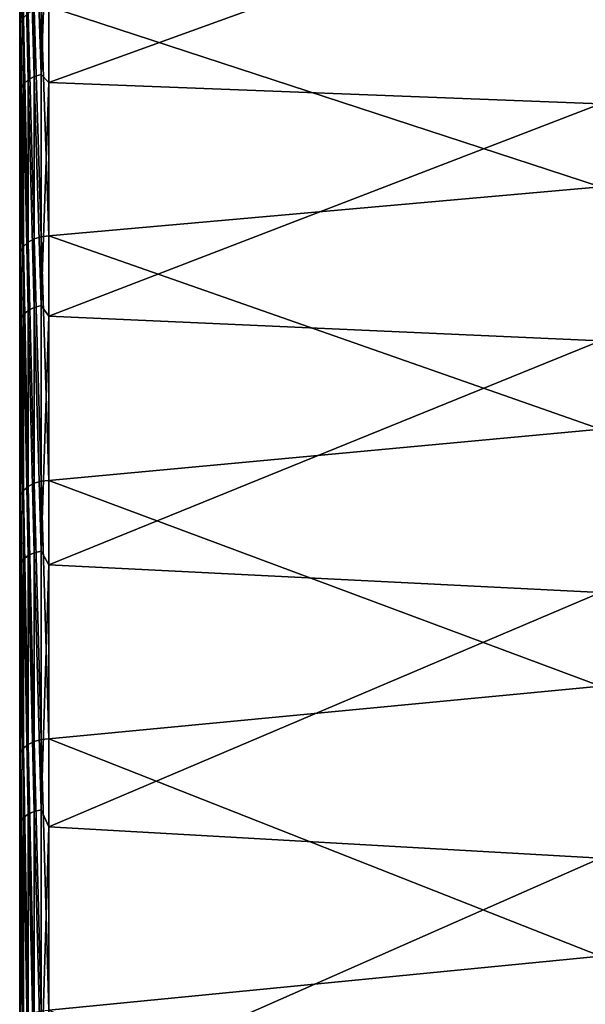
# Model space of a CAD drawing. Header units: metres. Extents: x 59 to 135, y -85 to 115.
# Tile 253 of 290: x 59 to 69, y 45 to 62. Entities that reach past the tile are written whole.
import ezdxf

# ---------------------------------------------------------------- set-up
doc = ezdxf.new("R2010")
doc.units = ezdxf.units.M
doc.layers.add('solid_20_404_502_XXX', color=7, linetype='CONTINUOUS')

msp = doc.modelspace()

# ---------------------------------------------------------------- linework, layer by layer
at = {"layer": 'solid_20_404_502_XXX'}
for points in [[(59, -84.156242, 7.616004), (59, 84.286781, 6), (59, 83.663437, 6)], [(59, -84.156242, 7.616004), (59, 83.689125, 11.679234), (59, 84.286781, 6)], [(59, -84.409424, -3.91487), (59, 83.854424, -2.00152), (59, 83.663437, -6)], [(59, -84.156242, 7.616004), (59, 83.663437, 6), (59, 83.854424, 2.00152)], [(59, -84.47979, 1.854876), (59, 83.854424, 2.00152), (59, 83.854424, -2.00152)], [(59, -84.409424, -3.91487), (59, -84.47979, 1.854876), (59, 83.854424, -2.00152)], [(59, -84.47979, 1.854876), (59, -84.156242, 7.616004), (59, 83.854424, 2.00152)], [(59, 83.761658, -11.147238), (59, -83.945496, -9.666027), (59, 83.663437, -6)], [(59, 83.761658, -11.147238), (59, -83.090202, -15.371926), (59, -83.945496, -9.666027)], [(59, 83.761658, -11.147238), (59, 82.92157, -16.257021), (59, -83.090202, -15.371926)], [(59, -83.440323, 13.341345), (59, 82.708145, 17.310068), (59, 83.689125, 11.679234)], [(59, -84.156242, 7.616004), (59, -83.440323, 13.341345), (59, 83.689125, 11.679234)], [(59, -83.945496, -9.666027), (59, -84.409424, -3.91487), (59, 83.663437, -6)], [(59, 82.92157, -16.257021), (59, -81.84742, -21.006577), (59, -83.090202, -15.371926)], [(59, 82.92157, -16.257021), (59, 81.770096, -21.305588), (59, -81.84742, -21.006577)], [(59, -82.335411, 19.004166), (59, 81.348839, 22.861376), (59, 82.708145, 17.310068)], [(59, -83.440323, 13.341345), (59, -82.335411, 19.004166), (59, 82.708145, 17.310068)], [(59, 81.770096, -21.305588), (59, 80.311546, -26.27416), (59, -81.84742, -21.006577)], [(59, -80.846519, 24.578777), (59, 79.617401, 28.308084), (59, 81.348839, 22.861376)], [(59, -82.335411, 19.004166), (59, -80.846519, 24.578777), (59, 81.348839, 22.861376)], [(59, 80.311546, -26.27416), (59, -80.222954, -26.543423), (59, -81.84742, -21.006577)], [(59, 80.311546, -26.27416), (59, 78.551414, -31.144053), (59, -80.222954, -26.543423)], [(59, -78.980637, 30.038904), (59, 77.521919, 33.624859), (59, 79.617401, 28.308084)], [(59, -80.846519, 24.578777), (59, -78.980637, 30.038904), (59, 79.617401, 28.308084)], [(59, 78.551414, -31.144053), (59, -78.22448, -31.95636), (59, -80.222954, -26.543423)], [(59, 78.551414, -31.144053), (59, 76.496223, -35.897137), (59, -78.22448, -31.95636)], [(59, -76.746338, 35.359219), (59, 75.071724, 38.788055), (59, 77.521919, 33.624859)], [(59, -78.980637, 30.038904), (59, -76.746338, 35.359219), (59, 77.521919, 33.624859)], [(59, 76.496223, -35.897137), (59, -75.861443, -37.219902), (59, -78.22448, -31.95636)], [(59, 76.496223, -35.897137), (59, 74.155876, -40.511539), (59, -75.861443, -37.219902)], [(59, -74.155876, 40.511539), (59, 72.277977, 43.774075), (59, 75.071724, 38.788055)], [(59, -76.746338, 35.359219), (59, -74.155876, 40.511539), (59, 75.071724, 38.788055)], [(59, 74.155876, -40.511539), (59, -73.144615, -42.310078), (59, -75.861443, -37.219902)], [(59, 74.155876, -40.511539), (59, 71.219978, -45.475151), (59, -73.144615, -42.310078)], [(59, -71.250259, 45.427689), (59, 69.153564, 48.559875), (59, 72.277977, 43.774075)], [(59, -74.155876, 40.511539), (59, -71.250259, 45.427689), (59, 72.277977, 43.774075)], [(59, 71.219978, -45.475151), (59, -70.086571, -47.203266), (59, -73.144615, -42.310078)], [(59, 71.219978, -45.475151), (59, 67.950287, -50.229824), (59, -70.086571, -47.203266)], [(59, -68.016273, 50.14043), (59, 65.712936, 53.123337), (59, 69.153564, 48.559875)], [(59, -71.250259, 45.427689), (59, -68.016273, 50.14043), (59, 69.153564, 48.559875)], [(59, 67.950287, -50.229824), (59, -66.701706, -51.876377), (59, -70.086571, -47.203266)], [(59, 67.950287, -50.229824), (59, 64.363892, -54.750031), (59, -66.701706, -51.876377)], [(59.017467, 62.07169, 57.528606), (59.017467, 65.818481, 53.20116), (59, 65.712936, 53.123337)], [(59, -64.471306, 54.623505), (59, 61.971931, 57.44352), (59, 65.712936, 53.123337)], [(59.017467, 62.07169, 57.528606), (59, 65.712936, 53.123337), (59, 61.971931, 57.44352)], [(59, -68.016273, 50.14043), (59, -64.471306, 54.623505), (59, 65.712936, 53.123337)], [(59.068981, 62.167194, 57.605659), (59.017467, 65.818481, 53.20116), (59.017467, 62.07169, 57.528606)], [(59.068981, 64.794334, -54.633934), (59.150913, 64.874252, -54.701321), (59.150913, 61.075737, -58.912289)], [(59.150913, 64.874252, -54.701321), (59.257481, 64.93486, -54.752426), (59.257481, 61.132797, -58.967327)], [(59.150913, 61.075737, -58.912289), (59.150913, 64.874252, -54.701321), (59.257481, 61.132797, -58.967327)], [(59.257481, 64.93486, -54.752426), (59.381157, 64.971886, -54.783642), (59.381157, 61.167652, -59.000946)], [(59.257481, 61.132797, -58.967327), (59.257481, 64.93486, -54.752426), (59.381157, 61.167652, -59.000946)], [(59.513088, 64.879745, -54.914646), (59.381157, 61.167652, -59.000946), (59.381157, 64.971886, -54.783642)], [(59.513088, 64.879745, -54.914646), (59.513088, 61.029964, -59.1637), (59.381157, 61.167652, -59.000946)], [(69.240135, 64.549225, -54.910488), (59.513088, 61.029964, -59.1637), (59.513088, 64.879745, -54.914646)], [(59.017467, 60.91238, -58.754723), (59, 64.363892, -54.750031), (59.017467, 64.700737, -54.555016)], [(59.017467, 64.700737, -54.555016), (59.068981, 64.794334, -54.633934), (59.068981, 61.000496, -58.839714)], [(59.017467, 60.91238, -58.754723), (59.017467, 64.700737, -54.555016), (59.068981, 61.000496, -58.839714)], [(59.068981, 61.000496, -58.839714), (59.068981, 64.794334, -54.633934), (59.150913, 61.075737, -58.912289)], [(69.240135, 64.549225, -54.910488), (69.240135, 60.65152, -59.187473), (59.513088, 61.029964, -59.1637)], [(59, 64.363892, -54.750031), (59, -63.006004, -56.307388), (59, -66.701706, -51.876377)], [(59, 64.363892, -54.750031), (59, 60.477467, -59.014866), (59, -63.006004, -56.307388)], [(59.017467, 60.91238, -58.754723), (59, 60.477467, -59.014866), (59, 64.363892, -54.750031)], [(69.240135, 59.187473, 60.65152), (69.240135, 63.188499, 56.471031), (59.513088, 62.368366, 57.75108)], [(59.068981, 62.167194, 57.605659), (59.150913, 58.208557, 61.746799), (59.150913, 62.249733, 57.670391)], [(59.150913, 62.249733, 57.670391), (59.257481, 58.268723, 61.799038), (59.257481, 62.313488, 57.718227)], [(59.150913, 62.249733, 57.670391), (59.150913, 58.208557, 61.746799), (59.257481, 58.268723, 61.799038)], [(59.257481, 62.313488, 57.718227), (59.381157, 58.307053, 61.829449), (59.381157, 62.35397, 57.745789)], [(59.257481, 62.313488, 57.718227), (59.257481, 58.268723, 61.799038), (59.381157, 58.307053, 61.829449)], [(59.381157, 62.35397, 57.745789), (59.513088, 58.320908, 61.835846), (59.513088, 62.368366, 57.75108)], [(59.381157, 62.35397, 57.745789), (59.381157, 58.307053, 61.829449), (59.513088, 58.320908, 61.835846)], [(69.240135, 59.187473, 60.65152), (59.513088, 62.368366, 57.75108), (59.513088, 58.320908, 61.835846)], [(59.017467, 58.040951, 61.592884), (59.017467, 62.07169, 57.528606), (59, 61.971931, 57.44352)], [(59.068981, 62.167194, 57.605659), (59.017467, 62.07169, 57.528606), (59.068981, 58.13081, 61.676422)], [(59.068981, 58.13081, 61.676422), (59.017467, 62.07169, 57.528606), (59.017467, 58.040951, 61.592884)], [(59.068981, 62.167194, 57.605659), (59.068981, 58.13081, 61.676422), (59.150913, 58.208557, 61.746799)], [(59, -60.63142, 58.856682), (59, 57.947212, 61.501198), (59, 61.971931, 57.44352)], [(59.017467, 58.040951, 61.592884), (59, 61.971931, 57.44352), (59, 57.947212, 61.501198)], [(59, -64.471306, 54.623505), (59, -60.63142, 58.856682), (59, 61.971931, 57.44352)], [(59.257481, 61.132797, -58.967327), (59.381157, 61.167652, -59.000946), (59.381157, 57.090229, -62.954739)], [(59.513088, 61.029964, -59.1637), (59.381157, 57.090229, -62.954739), (59.381157, 61.167652, -59.000946)], [(59.017467, 60.91238, -58.754723), (59.068981, 61.000496, -58.839714), (59.068981, 56.934216, -62.7827)], [(59.068981, 61.000496, -58.839714), (59.150913, 61.075737, -58.912289), (59.150913, 57.00444, -62.860138)], [(59.068981, 56.934216, -62.7827), (59.068981, 61.000496, -58.839714), (59.150913, 57.00444, -62.860138)], [(59.150913, 61.075737, -58.912289), (59.257481, 61.132797, -58.967327), (59.257481, 57.057697, -62.918869)], [(59.150913, 57.00444, -62.860138), (59.150913, 61.075737, -58.912289), (59.257481, 57.057697, -62.918869)], [(59.257481, 57.057697, -62.918869), (59.257481, 61.132797, -58.967327), (59.381157, 57.090229, -62.954739)], [(59.513088, 61.029964, -59.1637), (59.513088, 56.902485, -63.143547), (59.381157, 57.090229, -62.954739)], [(69.240135, 60.65152, -59.187473), (59.513088, 56.902485, -63.143547), (59.513088, 61.029964, -59.1637)], [(59.017467, 56.851974, -62.692013), (59, 60.477467, -59.014866), (59.017467, 60.91238, -58.754723)], [(59.017467, 56.851974, -62.692013), (59.017467, 60.91238, -58.754723), (59.068981, 56.934216, -62.7827)], [(69.240135, 60.65152, -59.187473), (69.240135, 56.471031, -63.188499), (59.513088, 56.902485, -63.143547)], [(59, 60.477467, -59.014866), (59, -59.016754, -60.475624), (59, -63.006004, -56.307388)], [(59, 60.477467, -59.014866), (59, 56.309353, -63.00425), (59, -59.016754, -60.475624)], [(59.017467, 56.851974, -62.692013), (59, 56.309353, -63.00425), (59, 60.477467, -59.014866)], [(69.240135, 54.910488, 64.549225), (69.240135, 59.187473, 60.65152), (59.513088, 58.320908, 61.835846)], [(59.068981, 58.13081, 61.676422), (59.150913, 53.901047, 65.54068), (59.150913, 58.208557, 61.746799)], [(59.150913, 58.208557, 61.746799), (59.257481, 53.957314, 65.597054), (59.257481, 58.268723, 61.799038)], [(59.150913, 58.208557, 61.746799), (59.150913, 53.901047, 65.54068), (59.257481, 53.957314, 65.597054)], [(59.257481, 58.268723, 61.799038), (59.381157, 53.993301, 65.63015), (59.381157, 58.307053, 61.829449)], [(59.257481, 58.268723, 61.799038), (59.257481, 53.957314, 65.597054), (59.381157, 53.993301, 65.63015)], [(59.381157, 58.307053, 61.829449), (59.513088, 54.006527, 65.637604), (59.513088, 58.320908, 61.835846)], [(59.381157, 58.307053, 61.829449), (59.381157, 53.993301, 65.63015), (59.513088, 54.006527, 65.637604)], [(69.240135, 54.910488, 64.549225), (59.513088, 58.320908, 61.835846), (59.513088, 54.006527, 65.637604)], [(59.017467, 53.744698, 65.375404), (59.017467, 58.040951, 61.592884), (59, 57.947212, 61.501198)], [(59.068981, 58.13081, 61.676422), (59.017467, 58.040951, 61.592884), (59.068981, 53.828468, 65.465012)], [(59.068981, 53.828468, 65.465012), (59.017467, 58.040951, 61.592884), (59.017467, 53.744698, 65.375404)], [(59.068981, 58.13081, 61.676422), (59.068981, 53.828468, 65.465012), (59.150913, 53.901047, 65.54068)], [(59, -56.514511, 62.82029), (59, 53.65723, 65.277695), (59, 57.947212, 61.501198)], [(59.017467, 53.744698, 65.375404), (59, 57.947212, 61.501198), (59, 53.65723, 65.277695)], [(59, -60.63142, 58.856682), (59, -56.514511, 62.82029), (59, 57.947212, 61.501198)], [(59.068981, 56.934216, -62.7827), (59.150913, 57.00444, -62.860138), (59.150913, 52.678547, -66.527245)], [(59.150913, 57.00444, -62.860138), (59.257481, 57.057697, -62.918869), (59.257481, 52.727764, -66.589394)], [(59.150913, 52.678547, -66.527245), (59.150913, 57.00444, -62.860138), (59.257481, 52.727764, -66.589394)], [(59.257481, 57.057697, -62.918869), (59.381157, 57.090229, -62.954739), (59.381157, 52.757824, -66.627357)], [(59.257481, 52.727764, -66.589394), (59.257481, 57.057697, -62.918869), (59.381157, 52.757824, -66.627357)], [(59.513088, 56.902485, -63.143547), (59.381157, 52.757824, -66.627357), (59.381157, 57.090229, -62.954739)], [(59.017467, 52.537651, -66.349304), (59, 56.309353, -63.00425), (59.017467, 56.851974, -62.692013)], [(59.017467, 56.851974, -62.692013), (59.068981, 56.934216, -62.7827), (59.068981, 52.613651, -66.445282)], [(59.017467, 52.537651, -66.349304), (59.017467, 56.851974, -62.692013), (59.068981, 52.613651, -66.445282)], [(59.068981, 52.613651, -66.445282), (59.068981, 56.934216, -62.7827), (59.150913, 52.678547, -66.527245)], [(59.513088, 56.902485, -63.143547), (59.513088, 52.516083, -66.836075), (59.381157, 52.757824, -66.627357)], [(69.240135, 56.471031, -63.188499), (59.513088, 52.516083, -66.836075), (59.513088, 56.902485, -63.143547)], [(69.240135, 56.471031, -63.188499), (69.240135, 52.027248, -66.894913), (59.513088, 52.516083, -66.836075)], [(59, 56.309353, -63.00425), (59, -54.752045, -64.362175), (59, -59.016754, -60.475624)], [(59, 56.309353, -63.00425), (59, 51.87846, -66.700089), (59, -54.752045, -64.362175)], [(59.017467, 52.537651, -66.349304), (59, 51.87846, -66.700089), (59, 56.309353, -63.00425)], [(69.240135, 50.377483, 68.145973), (69.240135, 54.910488, 64.549225), (59.513088, 54.006527, 65.637604)], [(59.068981, 53.828468, 65.465012), (59.150913, 49.346909, 69.034676), (59.150913, 53.901047, 65.54068)], [(59.150913, 53.901047, 65.54068), (59.257481, 49.398994, 69.094894), (59.257481, 53.957314, 65.597054)], [(59.150913, 53.901047, 65.54068), (59.150913, 49.346909, 69.034676), (59.257481, 49.398994, 69.094894)], [(59.257481, 53.957314, 65.597054), (59.381157, 49.432453, 69.130501), (59.381157, 53.993301, 65.63015)], [(59.257481, 53.957314, 65.597054), (59.257481, 49.398994, 69.094894), (59.381157, 49.432453, 69.130501)], [(59.381157, 53.993301, 65.63015), (59.513088, 49.444973, 69.138954), (59.513088, 54.006527, 65.637604)], [(59.381157, 53.993301, 65.63015), (59.381157, 49.432453, 69.130501), (59.513088, 49.444973, 69.138954)], [(69.240135, 50.377483, 68.145973), (59.513088, 54.006527, 65.637604), (59.513088, 49.444973, 69.138954)], [(59.017467, 49.202583, 68.858849), (59.017467, 53.744698, 65.375404), (59, 53.65723, 65.277695)], [(59.068981, 53.828468, 65.465012), (59.017467, 53.744698, 65.375404), (59.068981, 49.279861, 68.954094)], [(59.068981, 49.279861, 68.954094), (59.017467, 53.744698, 65.375404), (59.017467, 49.202583, 68.858849)], [(59.068981, 53.828468, 65.465012), (59.068981, 49.279861, 68.954094), (59.150913, 49.346909, 69.034676)], [(59, -52.138897, 66.496712), (59, 49.121811, 68.755539), (59, 53.65723, 65.277695)], [(59.017467, 49.202583, 68.858849), (59, 53.65723, 65.277695), (59, 49.121811, 68.755539)], [(59, -56.514511, 62.82029), (59, -52.138897, 66.496712), (59, 53.65723, 65.277695)], [(59.068981, 52.613651, -66.445282), (59.150913, 52.678547, -66.527245), (59.150913, 48.117382, -69.897217)], [(59.150913, 52.678547, -66.527245), (59.257481, 52.727764, -66.589394), (59.257481, 48.162334, -69.962517)], [(59.150913, 48.117382, -69.897217), (59.150913, 52.678547, -66.527245), (59.257481, 48.162334, -69.962517)], [(59.257481, 52.727764, -66.589394), (59.381157, 52.757824, -66.627357), (59.381157, 48.189793, -70.002411)], [(59.257481, 48.162334, -69.962517), (59.257481, 52.727764, -66.589394), (59.381157, 48.189793, -70.002411)], [(59.513088, 52.516083, -66.836075), (59.381157, 48.189793, -70.002411), (59.381157, 52.757824, -66.627357)], [(59.017467, 47.988686, -69.710266), (59, 51.87846, -66.700089), (59.017467, 52.537651, -66.349304)], [(59.017467, 52.537651, -66.349304), (59.068981, 52.613651, -66.445282), (59.068981, 48.058102, -69.811111)], [(59.017467, 47.988686, -69.710266), (59.017467, 52.537651, -66.349304), (59.068981, 48.058102, -69.811111)], [(59.068981, 48.058102, -69.811111), (59.068981, 52.613651, -66.445282), (59.150913, 48.117382, -69.897217)], [(59.513088, 52.516083, -66.836075), (59.513088, 47.890724, -70.224487), (59.381157, 48.189793, -70.002411)], [(69.240135, 52.027248, -66.894913), (59.513088, 47.890724, -70.224487), (59.513088, 52.516083, -66.836075)], [(69.240135, 52.027248, -66.894913), (69.240135, 47.340893, -70.289429), (59.513088, 47.890724, -70.224487)], [(59, 51.87846, -66.700089), (59, -50.23188, -67.948761), (59, -54.752045, -64.362175)], [(59, 51.87846, -66.700089), (59, 47.205452, -70.085098), (59, -50.23188, -67.948761)], [(59.017467, 47.988686, -69.710266), (59, 47.205452, -70.085098), (59, 51.87846, -66.700089)], [(69.240135, 45.609596, 71.424988), (69.240135, 50.377483, 68.145973), (59.513088, 49.444973, 69.138954)], [(59.068981, 49.279861, 68.954094), (59.150913, 44.566978, 72.212791), (59.150913, 49.346909, 69.034676)], [(59.150913, 49.346909, 69.034676), (59.257481, 44.614624, 72.27655), (59.257481, 49.398994, 69.094894)], [(59.150913, 49.346909, 69.034676), (59.150913, 44.566978, 72.212791), (59.257481, 44.614624, 72.27655)], [(59.257481, 49.398994, 69.094894), (59.381157, 44.645378, 72.314476), (59.381157, 49.432453, 69.130501)], [(59.257481, 49.398994, 69.094894), (59.257481, 44.614624, 72.27655), (59.381157, 44.645378, 72.314476)], [(59.381157, 49.432453, 69.130501), (59.513088, 44.657116, 72.323868), (59.513088, 49.444973, 69.138954)], [(59.381157, 49.432453, 69.130501), (59.381157, 44.645378, 72.314476), (59.513088, 44.657116, 72.323868)], [(69.240135, 45.609596, 71.424988), (59.513088, 49.444973, 69.138954), (59.513088, 44.657116, 72.323868)], [(59.017467, 44.435387, 72.027298), (59.017467, 49.202583, 68.858849), (59, 49.121811, 68.755539)], [(59.068981, 49.279861, 68.954094), (59.017467, 49.202583, 68.858849), (59.068981, 44.505795, 72.127708)], [(59.068981, 44.505795, 72.127708), (59.017467, 49.202583, 68.858849), (59.017467, 44.435387, 72.027298)], [(59.068981, 49.279861, 68.954094), (59.068981, 44.505795, 72.127708), (59.150913, 44.566978, 72.212791)], [(59, -47.52454, 69.869118), (59, 44.361935, 71.918686), (59, 49.121811, 68.755539)], [(59.017467, 44.435387, 72.027298), (59, 49.121811, 68.755539), (59, 44.361935, 71.918686)], [(59, -52.138897, 66.496712), (59, -47.52454, 69.869118), (59, 49.121811, 68.755539)], [(59.150913, 48.117382, -69.897217), (59.257481, 48.162334, -69.962517), (59.257481, 43.381802, -73.023178)], [(59.257481, 48.162334, -69.962517), (59.381157, 48.189793, -70.002411), (59.381157, 43.406536, -73.064804)], [(59.257481, 43.381802, -73.023178), (59.257481, 48.162334, -69.962517), (59.381157, 43.406536, -73.064804)], [(59.513088, 47.890724, -70.224487), (59.381157, 43.406536, -73.064804), (59.381157, 48.189793, -70.002411)], [(59.017467, 43.225388, -72.759888), (59, 47.205452, -70.085098), (59.017467, 47.988686, -69.710266)], [(59.017467, 47.988686, -69.710266), (59.068981, 48.058102, -69.811111), (59.068981, 43.287914, -72.865143)], [(59.017467, 43.225388, -72.759888), (59.017467, 47.988686, -69.710266), (59.068981, 43.287914, -72.865143)], [(59.068981, 48.058102, -69.811111), (59.150913, 48.117382, -69.897217), (59.150913, 43.341309, -72.955017)], [(59.068981, 43.287914, -72.865143), (59.068981, 48.058102, -69.811111), (59.150913, 43.341309, -72.955017)], [(59.150913, 43.341309, -72.955017), (59.150913, 48.117382, -69.897217), (59.257481, 43.381802, -73.023178)], [(59.513088, 47.890724, -70.224487), (59.513088, 43.047451, -73.293365), (59.381157, 43.406536, -73.064804)], [(69.240135, 47.340893, -70.289429), (59.513088, 43.047451, -73.293365), (59.513088, 47.890724, -70.224487)], [(69.240135, 47.340893, -70.289429), (69.240135, 42.433811, -73.356224), (59.513088, 43.047451, -73.293365)], [(59, 47.205452, -70.085098), (59, -45.477566, -71.21846), (59, -50.23188, -67.948761)], [(59, 47.205452, -70.085098), (59, 42.312355, -73.143295), (59, -45.477566, -71.21846)], [(59.017467, 43.225388, -72.759888), (59, 42.312355, -73.143295), (59, 47.205452, -70.085098)], [(69.240135, 40.629055, 74.370987), (69.240135, 45.609596, 71.424988), (59.513088, 44.657116, 72.323868)]]:
    msp.add_3dface(points, dxfattribs=at)

doc.saveas('drawing.dxf')
